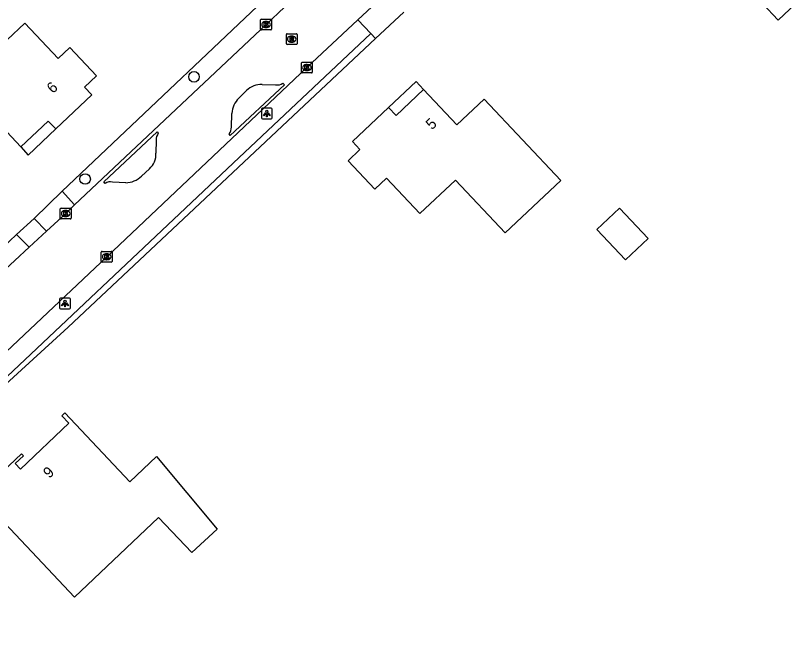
# Model space of a CAD drawing. Extents: x 162675 to 163482, y 379761 to 381227.
# Drawn here: x 163381.1 to 163453.4, y 380792.3 to 380849.2 of the extents above; entities that cross this region are included whole.
import ezdxf

# ---------------------------------------------------------------- set-up
doc = ezdxf.new("R2010")
doc.units = 0
for name, color, linetype in [('IMGEO_Boom', 7, 'Continuous'), ('IMGEO_Groenvoorziening', 7, 'Continuous'), ('IMGEO_Haag', 7, 'Continuous'), ('IMGEO_Kolk', 7, 'Continuous'), ('IMGEO_Lichtpunt', 7, 'Continuous'), ('IMGEO_Pand', 7, 'Continuous'), ('IMGEO_Pand_nummerreeks', 7, 'Continuous'), ('IMGEO_Pand_overbouw', 7, 'Continuous'), ('IMGEO_Parkeervlak_halfverhard', 7, 'Continuous'), ('IMGEO_Rijbaan_lokaal_gesloten', 7, 'Continuous'), ('IMGEO_Rioolput', 7, 'Continuous'), ('IMGEO_Voetpad_open', 7, 'Continuous')]:
    doc.layers.add(name, color=color, linetype=linetype)

msp = doc.modelspace()

# ---------------------------------------------------------------- linework, layer by layer
at = {"layer": 'IMGEO_Boom'}
for centre in [(163397.677, 380843.493), (163387.59, 380834.035)]:
    msp.add_circle(centre, 0.489, dxfattribs=at)
at = {"layer": 'IMGEO_Groenvoorziening'}
for points in [[(163385.45, 380832.912), (163408.235, 380854.476)], [(163381.226, 380828.902), (163382.855, 380830.391)]]:
    msp.add_lwpolyline(points, dxfattribs=at)
at = {"layer": 'IMGEO_Haag'}
msp.add_lwpolyline([(163414.488, 380847.033), (163386.009, 380820.336), (163376.59, 380811.733), (163366.359, 380802.124), (163352.112, 380789.535), (163341.354, 380781.107), (163338.598, 380779.082)], dxfattribs=at)
at = {"layer": 'IMGEO_Kolk'}
for p, q in [((163403.851, 380847.908), (163403.851, 380848.76)), ((163403.926, 380848.834), (163404.778, 380848.834)), ((163404.339, 380848.614), (163404.364, 380848.614)), ((163404.852, 380848.76), (163404.852, 380847.908)), ((163404.778, 380847.834), (163403.926, 380847.834)), ((163404.362, 380848.054), (163404.337, 380848.054)), ((163407.71, 380844.851), (163408.562, 380844.851)), ((163407.635, 380843.925), (163407.635, 380844.777)), ((163408.123, 380844.631), (163408.148, 380844.631)), ((163408.636, 380844.777), (163408.636, 380843.925)), ((163408.562, 380843.851), (163407.71, 380843.851)), ((163408.146, 380844.071), (163408.121, 380844.071)), ((163385.29, 380830.417), (163385.29, 380831.269)), ((163385.365, 380831.343), (163386.217, 380831.343)), ((163385.778, 380831.123), (163385.803, 380831.123)), ((163386.291, 380831.269), (163386.291, 380830.417)), ((163385.801, 380830.563), (163385.776, 380830.563)), ((163386.217, 380830.343), (163385.365, 380830.343)), ((163389.089, 380826.416), (163389.089, 380827.268)), ((163389.164, 380827.342), (163390.016, 380827.342)), ((163389.577, 380827.122), (163389.602, 380827.122)), ((163390.09, 380827.268), (163390.09, 380826.416)), ((163390.016, 380826.342), (163389.164, 380826.342)), ((163389.6, 380826.562), (163389.575, 380826.562))]:
    msp.add_line(p, q, dxfattribs=at)
for points in [[(163403.851, 380847.908), (163403.851, 380848.76)], [(163403.926, 380848.834), (163404.778, 380848.834)], [(163404.172, 380848.534), (163404.295, 380848.534), (163404.295, 380848.383), (163404.425, 380848.534), (163404.589, 380848.534), (163404.443, 380848.383), (163404.596, 380848.134), (163404.444, 380848.134), (163404.359, 380848.298), (163404.295, 380848.231), (163404.295, 380848.134), (163404.172, 380848.134), (163404.172, 380848.534)], [(163404.852, 380848.76), (163404.852, 380847.908)], [(163404.778, 380847.834), (163403.926, 380847.834)], [(163407.71, 380844.851), (163408.562, 380844.851)], [(163407.635, 380843.925), (163407.635, 380844.777)], [(163407.956, 380844.551), (163408.079, 380844.551), (163408.079, 380844.4), (163408.209, 380844.551), (163408.373, 380844.551), (163408.227, 380844.4), (163408.38, 380844.151), (163408.228, 380844.151), (163408.143, 380844.315), (163408.079, 380844.248), (163408.079, 380844.151), (163407.956, 380844.151), (163407.956, 380844.551)], [(163408.636, 380844.777), (163408.636, 380843.925)], [(163408.562, 380843.851), (163407.71, 380843.851)], [(163385.29, 380830.417), (163385.29, 380831.269)], [(163385.365, 380831.343), (163386.217, 380831.343)], [(163386.291, 380831.269), (163386.291, 380830.417)], [(163385.611, 380831.043), (163385.734, 380831.043), (163385.734, 380830.892), (163385.864, 380831.043), (163386.028, 380831.043), (163385.882, 380830.892), (163386.035, 380830.643), (163385.883, 380830.643), (163385.798, 380830.807), (163385.734, 380830.74), (163385.734, 380830.643), (163385.611, 380830.643), (163385.611, 380831.043)], [(163386.217, 380830.343), (163385.365, 380830.343)], [(163389.089, 380826.416), (163389.089, 380827.268)], [(163389.164, 380827.342), (163390.016, 380827.342)], [(163389.41, 380827.042), (163389.533, 380827.042), (163389.533, 380826.891), (163389.663, 380827.042), (163389.827, 380827.042), (163389.681, 380826.891), (163389.834, 380826.642), (163389.682, 380826.642), (163389.597, 380826.806), (163389.533, 380826.739), (163389.533, 380826.642), (163389.41, 380826.642), (163389.41, 380827.042)], [(163390.09, 380827.268), (163390.09, 380826.416)], [(163390.016, 380826.342), (163389.164, 380826.342)]]:
    msp.add_lwpolyline(points, dxfattribs=at)
for centre, start, end in [((163403.928, 380848.758), 91.55205, 178.44795), ((163403.928, 380848.758), 91.55205, 178.44795), ((163404.776, 380848.758), 1.55205, 88.44795), ((163404.776, 380848.758), 1.55205, 88.44795), ((163403.928, 380847.91), 181.55205, 268.44795), ((163403.928, 380847.91), 181.55205, 268.44795), ((163404.776, 380847.91), 271.55205, 358.44795), ((163404.776, 380847.91), 271.55205, 358.44795), ((163407.712, 380844.775), 91.55205, 178.44795), ((163407.712, 380844.775), 91.55205, 178.44795), ((163408.56, 380844.775), 1.55205, 88.44795), ((163408.56, 380844.775), 1.55205, 88.44795), ((163407.712, 380843.927), 181.55205, 268.44795), ((163407.712, 380843.927), 181.55205, 268.44795), ((163408.56, 380843.927), 271.55205, 358.44795), ((163408.56, 380843.927), 271.55205, 358.44795), ((163385.367, 380831.267), 91.55205, 178.44795), ((163385.367, 380831.267), 91.55205, 178.44795), ((163386.215, 380831.267), 1.55205, 88.44795), ((163386.215, 380831.267), 1.55205, 88.44795), ((163385.367, 380830.419), 181.55205, 268.44795), ((163385.367, 380830.419), 181.55205, 268.44795), ((163386.215, 380830.419), 271.55205, 358.44795), ((163386.215, 380830.419), 271.55205, 358.44795), ((163389.166, 380827.266), 91.55205, 178.44795), ((163389.166, 380827.266), 91.55205, 178.44795), ((163390.014, 380827.266), 1.55205, 88.44795), ((163390.014, 380827.266), 1.55205, 88.44795), ((163389.166, 380826.418), 181.55205, 268.44795), ((163389.166, 380826.418), 181.55205, 268.44795), ((163390.014, 380826.418), 271.55205, 358.44795), ((163390.014, 380826.418), 271.55205, 358.44795)]:
    msp.add_arc(centre, 0.0765, start, end, dxfattribs=at)
for centre, major_axis, ratio, start_param, end_param in [((163404.338, 380848.334), (-0.387, 0.002), 0.722429, 4.712389, 7.853982), ((163404.363, 380848.334), (-0.39, 0.002), 0.717154, 1.570796, 4.712389), ((163408.122, 380844.351), (-0.387, 0.002), 0.722429, 4.712389, 7.853982), ((163408.147, 380844.351), (-0.39, 0.002), 0.717154, 1.570796, 4.712389), ((163385.777, 380830.843), (-0.387, 0.002), 0.722429, 4.712389, 7.853982), ((163385.802, 380830.843), (-0.39, 0.002), 0.717154, 1.570796, 4.712389), ((163389.576, 380826.842), (-0.387, 0.002), 0.722429, 4.712389, 7.853982), ((163389.601, 380826.842), (-0.39, 0.002), 0.717154, 1.570796, 4.712389)]:
    msp.add_ellipse(centre, major_axis=major_axis, ratio=ratio, start_param=start_param, end_param=end_param, dxfattribs=at)
at = {"layer": 'IMGEO_Lichtpunt'}
for p, q in [((163403.918, 380840.5), (163403.918, 380839.693)), ((163403.918, 380840.5), (163403.918, 380839.693)), ((163404.82, 380840.595), (163404.012, 380840.595)), ((163404.82, 380840.595), (163404.012, 380840.595)), ((163404.914, 380839.693), (163404.914, 380840.5)), ((163404.914, 380839.693), (163404.914, 380840.5)), ((163404.012, 380839.599), (163404.82, 380839.599)), ((163404.012, 380839.599), (163404.82, 380839.599)), ((163385.23, 380822.921), (163385.23, 380822.114)), ((163385.23, 380822.921), (163385.23, 380822.114)), ((163386.132, 380823.016), (163385.324, 380823.016)), ((163386.132, 380823.016), (163385.324, 380823.016)), ((163386.226, 380822.114), (163386.226, 380822.921)), ((163386.226, 380822.114), (163386.226, 380822.921)), ((163385.324, 380822.02), (163386.132, 380822.02)), ((163385.324, 380822.02), (163386.132, 380822.02))]:
    msp.add_line(p, q, dxfattribs=at)
for points in [[(163404.292, 380840.164), (163404.331, 380840.136), (163404.143, 380839.874), (163404.105, 380839.901), (163404.292, 380840.164)], [(163404.394, 380840.116), (163404.441, 380840.116), (163404.441, 380839.794), (163404.394, 380839.794), (163404.394, 380840.116)], [(163404.504, 380840.136), (163404.542, 380840.163), (163404.729, 380839.901), (163404.69, 380839.873), (163404.504, 380840.136)], [(163385.604, 380822.585), (163385.643, 380822.557), (163385.455, 380822.295), (163385.417, 380822.322), (163385.604, 380822.585)], [(163385.706, 380822.537), (163385.753, 380822.537), (163385.753, 380822.215), (163385.706, 380822.215), (163385.706, 380822.537)], [(163385.816, 380822.557), (163385.854, 380822.584), (163386.041, 380822.322), (163386.002, 380822.294), (163385.816, 380822.557)]]:
    msp.add_lwpolyline(points, dxfattribs=at)
for centre in [(163404.417, 380840.298), (163385.729, 380822.719)]:
    msp.add_circle(centre, 0.0994, dxfattribs=at)
for centre, start, end in [((163404.012, 380840.5), 90, 180), ((163404.012, 380840.5), 90, 180), ((163404.82, 380840.5), 0, 90), ((163404.82, 380840.5), 0, 90), ((163404.012, 380839.693), 180, 270), ((163404.012, 380839.693), 180, 270), ((163404.82, 380839.693), 270, 0), ((163404.82, 380839.693), 270, 360), ((163385.324, 380822.921), 90, 180), ((163385.324, 380822.921), 90, 180), ((163386.132, 380822.921), 0, 90), ((163386.132, 380822.921), 0, 90), ((163385.324, 380822.114), 180, 270), ((163385.324, 380822.114), 180, 270), ((163386.132, 380822.114), 270, 0), ((163386.132, 380822.114), 270, 360)]:
    msp.add_arc(centre, 0.0946, start, end, dxfattribs=at)
at = {"layer": 'IMGEO_Pand'}
for points in [[(163453.386, 380850.243), (163451.792, 380848.744), (163448.873, 380851.849), (163450.467, 380853.348)], [(163381.624, 380837.01), (163384.178, 380839.401), (163384.862, 380838.672), (163388.211, 380841.837), (163387.542, 380842.551), (163388.644, 380843.583), (163386.183, 380846.21), (163385.08, 380845.177), (163381.997, 380848.469), (163378.704, 380845.386), (163375.976, 380848.298), (163370.8, 380843.451), (163375.994, 380837.903), (163378.548, 380840.295), (163381.624, 380837.01)], [(163415.519, 380834.121), (163414.427, 380833.095), (163411.948, 380835.733), (163413.047, 380836.766), (163412.362, 380837.499), (163415.701, 380840.641), (163416.389, 380839.914), (163418.939, 380842.312), (163422.03, 380839.042), (163424.566, 380841.435), (163431.654, 380833.907), (163426.492, 380829.047), (163421.892, 380833.932), (163418.609, 380830.84), (163415.519, 380834.121)], [(163437.077, 380831.343), (163439.736, 380828.518), (163437.643, 380826.548), (163434.984, 380829.372), (163437.077, 380831.343)], [(163377.659, 380804.797), (163381.706, 380808.605), (163381.881, 380808.418), (163381.118, 380807.707), (163381.599, 380807.192), (163386.079, 380811.424), (163385.43, 380812.115), (163385.721, 380812.389), (163391.738, 380806.015), (163394.189, 380808.347), (163399.827, 380801.63), (163397.473, 380799.452), (163394.403, 380802.704), (163386.592, 380795.332), (163377.659, 380804.797)]]:
    msp.add_lwpolyline(points, dxfattribs=at)
at = {"layer": 'IMGEO_Pand_overbouw'}
for points in [[(163415.701, 380840.641), (163416.389, 380839.914), (163418.939, 380842.312), (163418.256, 380843.068)], [(163381.624, 380837.01), (163382.311, 380836.251), (163384.862, 380838.672), (163384.178, 380839.401)]]:
    msp.add_lwpolyline(points, close=True, dxfattribs=at)
at = {"layer": 'IMGEO_Parkeervlak_halfverhard'}
msp.add_lwpolyline([(163376.491, 380812.116), (163401.308, 380835.519), (163414.049, 380847.497)], dxfattribs=at)
at = {"layer": 'IMGEO_Rijbaan_lokaal_gesloten'}
for points in [[(163409.461, 380853.197), (163404.352, 380848.334), (163386.617, 380831.661)], [(163412.846, 380848.767), (163415.481, 380851.239)], [(163375.342, 380813.421), (163389.59, 380826.842), (163408.136, 380844.351), (163412.846, 380848.767)], [(163405.916, 380842.908), (163406.048, 380842.751), (163401.041, 380838.054), (163400.931, 380838.207)], [(163403.987, 380842.786), (163405.239, 380842.758)], [(163401.827, 380841.528), (163402.548, 380842.224)], [(163401.148, 380838.835), (163401.193, 380840.102)], [(163389.462, 380833.608), (163389.318, 380833.773), (163394.249, 380838.403), (163394.367, 380838.278)], [(163394.167, 380837.638), (163394.144, 380836.423)], [(163393.539, 380834.987), (163392.824, 380834.305)], [(163391.349, 380833.688), (163390.122, 380833.755)], [(163386.617, 380831.661), (163385.791, 380830.843), (163384.025, 380829.202)], [(163384.025, 380829.202), (163382.415, 380827.742)], [(163382.415, 380827.742), (163379.763, 380825.254)]]:
    msp.add_lwpolyline(points, dxfattribs=at)
for centre, radius, start, end in [((163403.872, 380840.958), 1.832, 86.38968, 136.27648), ((163405.404, 380843.616), 0.874, 259.12607, 305.85984), ((163403.325, 380840.008), 2.135, 134.58825, 177.47186), ((163400.049, 380838.863), 1.099, 323.35042, 358.52528), ((163395.264, 380837.647), 1.097, 144.84732, 180.44463), ((163392.486, 380836.276), 1.664, 309.24259, 5.06514), ((163391.293, 380835.893), 2.206, 271.45091, 313.9487), ((163389.919, 380833.111), 0.675, 72.51165, 132.60111)]:
    msp.add_arc(centre, radius, start, end, dxfattribs=at)
at = {"layer": 'IMGEO_Rioolput'}
for p, q in [((163406.231, 380846.56), (163406.231, 380847.412)), ((163406.306, 380847.486), (163407.158, 380847.486)), ((163406.719, 380847.266), (163406.744, 380847.266)), ((163407.232, 380847.412), (163407.232, 380846.56)), ((163407.158, 380846.486), (163406.306, 380846.486)), ((163406.742, 380846.706), (163406.717, 380846.706))]:
    msp.add_line(p, q, dxfattribs=at)
for points in [[(163406.231, 380846.56), (163406.231, 380847.412)], [(163406.306, 380847.486), (163407.158, 380847.486)], [(163406.82, 380847.184), (163406.568, 380847.186), (163406.568, 380846.786)], [(163406.746, 380847.105), (163406.692, 380847.105), (163406.692, 380847.024)], [(163406.692, 380847.024), (163406.744, 380847.024)], [(163407.232, 380847.412), (163407.232, 380846.56)], [(163407.158, 380846.486), (163406.306, 380846.486)], [(163406.568, 380846.786), (163406.692, 380846.786), (163406.692, 380846.948), (163406.703, 380846.948)], [(163406.75, 380846.919), (163406.821, 380846.786), (163406.961, 380846.786), (163406.896, 380846.912)]]:
    msp.add_lwpolyline(points, dxfattribs=at)
for centre, radius, start, end in [((163406.308, 380847.41), 0.0765, 91.55205, 178.44795), ((163406.308, 380847.41), 0.0765, 91.55205, 178.44795), ((163406.728, 380847.213), 0.19, 274.7715, 282.96867), ((163406.752, 380847.009), 0.0964, 77.00612, 93.18647), ((163406.766, 380847.066), 0.0378, 276.66336, 79.67722), ((163406.819, 380847.074), 0.109, 350.36119, 89.41601), ((163406.817, 380847.074), 0.112, 277.58423, 350.98172), ((163407.156, 380847.41), 0.0765, 1.55205, 88.44795), ((163407.156, 380847.41), 0.0765, 1.55205, 88.44795), ((163406.308, 380846.562), 0.0765, 181.55205, 268.44795), ((163406.308, 380846.562), 0.0765, 181.55205, 268.44795), ((163406.702, 380846.895), 0.0533, 26.02933, 88.69889), ((163406.801, 380846.859), 0.108, 29.51342, 73.79051), ((163407.156, 380846.562), 0.0765, 271.55205, 358.44795), ((163407.156, 380846.562), 0.0765, 271.55205, 358.44795)]:
    msp.add_arc(centre, radius, start, end, dxfattribs=at)
for centre, major_axis, ratio, start_param, end_param in [((163406.718, 380846.986), (-0.387, 0.002), 0.722429, 4.712389, 7.853982), ((163406.743, 380846.986), (-0.39, 0.002), 0.717154, 1.570796, 4.712389)]:
    msp.add_ellipse(centre, major_axis=major_axis, ratio=ratio, start_param=start_param, end_param=end_param, dxfattribs=at)
at = {"layer": 'IMGEO_Voetpad_open'}
for points in [[(163417.108, 380849.49), (163414.488, 380847.033)], [(163414.049, 380847.497), (163412.846, 380848.767)], [(163414.488, 380847.033), (163414.049, 380847.497)], [(163382.855, 380830.391), (163385.45, 380832.912)], [(163386.617, 380831.661), (163385.45, 380832.912)], [(163382.855, 380830.391), (163384.025, 380829.202)], [(163378.617, 380826.423), (163381.226, 380828.902)], [(163382.415, 380827.742), (163381.226, 380828.902)]]:
    msp.add_lwpolyline(points, dxfattribs=at)

# ---------------------------------------------------------------- texts
at = {"layer": 'IMGEO_Pand_nummerreeks'}
for s, rotation, p in [('6', 43.37997, (163384.606, 380841.897)), ('5', 43.24572, (163419.713, 380838.538)), ('9', 43.36718, (163384.27, 380806.277))]:
    msp.add_text(s, height=1, rotation=rotation, dxfattribs=at).set_placement(p)

doc.saveas('drawing.dxf')
